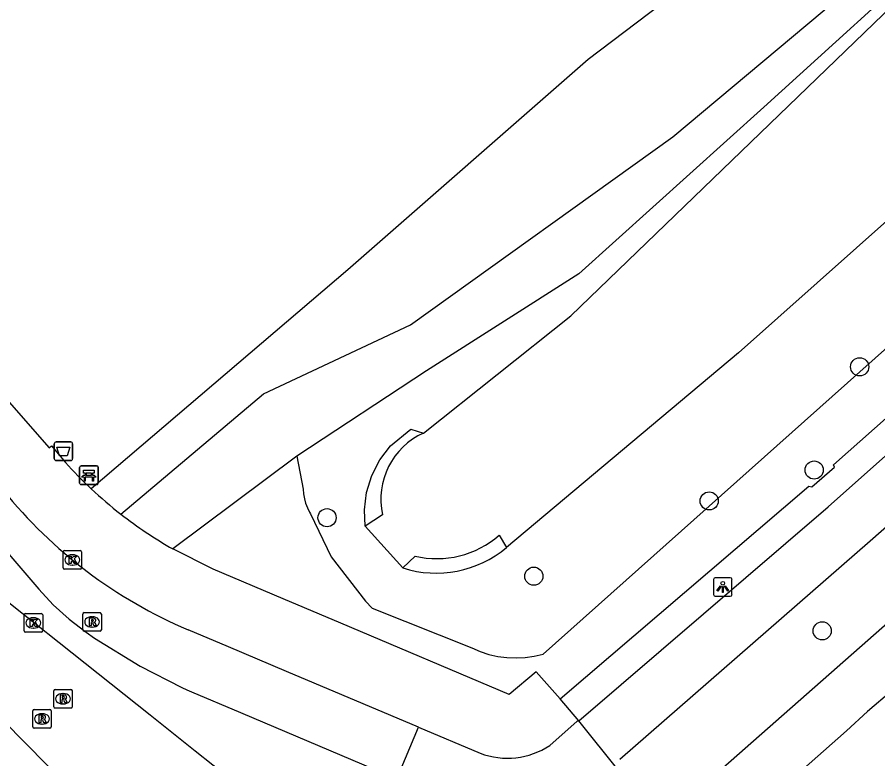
# Model space of a CAD drawing. Extents: x 157793 to 159380, y 380882 to 382313.
# Drawn here: x 158286.37 to 158332.75, y 381051.72 to 381091.66 of the extents above; entities that cross this region are included whole.
import ezdxf

# ---------------------------------------------------------------- set-up
doc = ezdxf.new("R2010")
doc.units = 0
for name, color, linetype in [('IMGEO_Afvalbak', 7, 'Continuous'), ('IMGEO_Bank', 7, 'Continuous'), ('IMGEO_Berm_groen', 7, 'Continuous'), ('IMGEO_Boom', 7, 'Continuous'), ('IMGEO_Fietspad_gesloten', 7, 'Continuous'), ('IMGEO_Fietspad_open', 7, 'Continuous'), ('IMGEO_Groenvoorziening', 7, 'Continuous'), ('IMGEO_Kolk', 7, 'Continuous'), ('IMGEO_Lichtpunt', 7, 'Continuous'), ('IMGEO_Muur', 7, 'Continuous'), ('IMGEO_Rijbaan_lokaal_gesloten', 7, 'Continuous'), ('IMGEO_Rijbaan_regionaal_gesloten', 7, 'Continuous'), ('IMGEO_Rioolput', 7, 'Continuous'), ('IMGEO_Voetpad_open', 7, 'Continuous'), ('IMGEO_Waterloop', 7, 'Continuous')]:
    doc.layers.add(name, color=color, linetype=linetype)

msp = doc.modelspace()

# ---------------------------------------------------------------- linework, layer by layer
at = {"layer": 'IMGEO_Afvalbak'}
for p, q in [((158288.364, 381067.885), (158288.364, 381068.685)), ((158288.364, 381068.685), (158288.364, 381067.885)), ((158288.464, 381068.785), (158289.254, 381068.785)), ((158289.254, 381068.785), (158288.464, 381068.785)), ((158289.354, 381068.685), (158289.354, 381067.885)), ((158289.354, 381067.885), (158289.354, 381068.685)), ((158289.254, 381067.785), (158288.464, 381067.785)), ((158288.464, 381067.785), (158289.254, 381067.785))]:
    msp.add_line(p, q, dxfattribs=at)
msp.add_lwpolyline([(158288.507, 381068.499), (158289.211, 381068.499), (158289.062, 381068.029), (158288.656, 381068.029), (158288.507, 381068.499)], dxfattribs=at)
for centre, start, end in [((158288.464, 381068.685), 90, 180), ((158288.464, 381068.685), 90, 180), ((158289.254, 381068.685), 0, 90), ((158289.254, 381068.685), 360, 90), ((158288.464, 381067.885), 180, 270), ((158288.464, 381067.885), 180, 270), ((158289.254, 381067.885), 270, 0), ((158289.254, 381067.885), 270, 0)]:
    msp.add_arc(centre, 0.1, start, end, dxfattribs=at)
at = {"layer": 'IMGEO_Bank'}
for p, q in [((158289.734, 381066.567), (158289.734, 381067.408)), ((158289.734, 381067.408), (158289.734, 381066.567)), ((158289.809, 381067.492), (158290.65, 381067.492)), ((158290.65, 381067.492), (158289.809, 381067.492)), ((158290.734, 381067.417), (158290.734, 381066.576)), ((158290.734, 381066.576), (158290.734, 381067.417)), ((158290.431, 381066.89), (158290.038, 381066.89)), ((158290.043, 381066.998), (158290.043, 381067.104)), ((158290.087, 381067.104), (158290.087, 381066.998)), ((158290.375, 381067.11), (158290.093, 381067.11)), ((158290.093, 381066.992), (158290.375, 381066.992)), ((158290.381, 381066.998), (158290.381, 381067.104)), ((158290.425, 381067.104), (158290.425, 381066.998)), ((158290.659, 381066.492), (158289.818, 381066.492)), ((158289.818, 381066.492), (158290.659, 381066.492))]:
    msp.add_line(p, q, dxfattribs=at)
for points in [[(158289.981, 381066.89), (158289.839, 381066.89), (158289.951, 381066.992), (158290.037, 381066.992)], [(158290.037, 381067.11), (158289.951, 381067.11), (158289.951, 381067.271), (158290.514, 381067.271), (158290.514, 381067.11), (158290.431, 381067.11)], [(158290.031, 381066.883), (158290.031, 381066.676), (158289.988, 381066.676), (158289.988, 381066.883)], [(158290.431, 381066.992), (158290.514, 381066.992), (158290.626, 381066.89), (158290.487, 381066.89)], [(158290.481, 381066.883), (158290.481, 381066.676), (158290.437, 381066.676), (158290.437, 381066.883)]]:
    msp.add_lwpolyline(points, dxfattribs=at)
for centre, radius, start, end in [((158289.812, 381067.414), 0.0779, 92.4484, 184.2845), ((158289.812, 381067.414), 0.0779, 92.4484, 184.2845), ((158290.656, 381067.414), 0.0779, 2.4484, 94.2845), ((158290.656, 381067.414), 0.0779, 2.4484, 94.2845), ((158289.981, 381066.883), 0.00671, 2.8957, 87.1043), ((158290.038, 381066.883), 0.00671, 92.8957, 177.1043), ((158290.036, 381067.103), 0.00671, 2.8957, 87.1043), ((158290.036, 381066.999), 0.00671, 272.8957, 357.1043), ((158290.093, 381067.103), 0.00671, 92.8957, 177.1043), ((158290.093, 381066.999), 0.00671, 182.8957, 267.1043), ((158290.375, 381067.103), 0.00671, 2.8957, 87.1043), ((158290.375, 381066.999), 0.00671, 272.8957, 357.1043), ((158290.432, 381067.103), 0.00671, 92.8957, 177.1043), ((158290.432, 381066.999), 0.00671, 182.8957, 267.1043), ((158290.43, 381066.883), 0.00671, 2.8957, 87.1043), ((158290.487, 381066.883), 0.00671, 92.8957, 177.1043), ((158289.812, 381066.57), 0.0779, 182.4484, 274.2845), ((158289.812, 381066.57), 0.0779, 182.4484, 274.2845), ((158290.656, 381066.57), 0.0779, 272.4484, 4.2845), ((158290.656, 381066.57), 0.0779, 272.4484, 4.2845)]:
    msp.add_arc(centre, radius, start, end, dxfattribs=at)
at = {"layer": 'IMGEO_Berm_groen'}
for points in [[(158301.445, 381068.021), (158301.775, 381066.239), (158301.799, 381065.982), (158301.847, 381065.728), (158301.917, 381065.479), (158302.009, 381065.238), (158302.122, 381065.005), (158302.178, 381064.907), (158303.291, 381062.598), (158305.147, 381060.212), (158305.508, 381059.836), (158310.87, 381057.685), (158311.325, 381057.492), (158311.794, 381057.341), (158312.276, 381057.232), (158312.765, 381057.167), (158313.258, 381057.146), (158313.752, 381057.169), (158314.241, 381057.236), (158314.726, 381057.347), (158351.843, 381090.425)], [(158301.445, 381068.021), (158294.763, 381063.017)]]:
    msp.add_lwpolyline(points, dxfattribs=at)
at = {"layer": 'IMGEO_Boom'}
for centre in [(158331.776, 381072.831), (158329.324, 381067.269), (158323.666, 381065.607), (158303.069, 381064.703), (158314.214, 381061.551), (158329.757, 381058.608)]:
    msp.add_circle(centre, 0.489, dxfattribs=at)
at = {"layer": 'IMGEO_Fietspad_gesloten'}
for points in [[(158379.595, 381102.364), (158376.361, 381100.005), (158361.313, 381088.456), (158359.259, 381086.798), (158352.372, 381080.995), (158344.906, 381074.465), (158332.342, 381063.431), (158318.856, 381051.682)], [(158258.907, 381094.432), (158260.628, 381092.307), (158262.144, 381090.416), (158287.541, 381060.862), (158288.317, 381060.009), (158289.166, 381059.23), (158290.082, 381058.529), (158290.543, 381058.222), (158292.996, 381056.702), (158295.248, 381055.556), (158295.507, 381055.438), (158295.768, 381055.322), (158298.397, 381054.206), (158306.826, 381050.629)], [(158316.646, 381053.763), (158330.087, 381065.282), (158347.227, 381080.527)], [(158307.995, 381053.412), (158300.886, 381056.42), (158297.751, 381057.747), (158295.579, 381058.666)], [(158306.826, 381050.629), (158307.995, 381053.412)], [(158318.814, 381051.041), (158316.646, 381053.763)]]:
    msp.add_lwpolyline(points, dxfattribs=at)
msp.add_arc((158305.647, 381082.38), 25.763, 218.9653, 246.9955, dxfattribs=at)
at = {"layer": 'IMGEO_Fietspad_open'}
for points in [[(158307.995, 381053.412), (158311.324, 381052.016)], [(158315.076, 381052.433), (158316.546, 381053.751), (158316.646, 381053.763)]]:
    msp.add_lwpolyline(points, dxfattribs=at)
msp.add_arc((158312.79, 381055.914), 4.165, 249.3929, 303.2909, dxfattribs=at)
at = {"layer": 'IMGEO_Groenvoorziening'}
for points in [[(158337.397, 381104.723), (158317.141, 381089.387), (158304.189, 381078.05), (158290.357, 381066.26)], [(158291.954, 381064.897), (158299.648, 381071.381), (158307.56, 381075.097), (158321.711, 381085.218), (158337.92, 381098.788)], [(158337.92, 381098.788), (158336.502, 381095.812), (158326.604, 381086.814), (158316.64, 381077.846), (158308.436, 381072.618), (158301.445, 381068.021)]]:
    msp.add_lwpolyline(points, dxfattribs=at)
at = {"layer": 'IMGEO_Kolk'}
for p, q in [((158288.841, 381062.005), (158288.841, 381062.857)), ((158288.916, 381062.931), (158289.768, 381062.931)), ((158289.329, 381062.711), (158289.354, 381062.711)), ((158289.842, 381062.857), (158289.842, 381062.005)), ((158289.768, 381061.931), (158288.916, 381061.931)), ((158289.352, 381062.151), (158289.327, 381062.151)), ((158286.742, 381058.611), (158286.742, 381059.463)), ((158286.817, 381059.537), (158287.669, 381059.537)), ((158287.743, 381059.463), (158287.743, 381058.611)), ((158287.23, 381059.317), (158287.255, 381059.317)), ((158287.669, 381058.537), (158286.817, 381058.537)), ((158287.253, 381058.757), (158287.228, 381058.757))]:
    msp.add_line(p, q, dxfattribs=at)
for points in [[(158288.841, 381062.005), (158288.841, 381062.857)], [(158288.916, 381062.931), (158289.768, 381062.931)], [(158289.842, 381062.857), (158289.842, 381062.005)], [(158289.162, 381062.631), (158289.285, 381062.631), (158289.285, 381062.48), (158289.415, 381062.631), (158289.579, 381062.631), (158289.433, 381062.48), (158289.586, 381062.231), (158289.434, 381062.231), (158289.349, 381062.395), (158289.285, 381062.328), (158289.285, 381062.231), (158289.162, 381062.231), (158289.162, 381062.631)], [(158289.768, 381061.931), (158288.916, 381061.931)], [(158286.742, 381058.611), (158286.742, 381059.463)], [(158286.817, 381059.537), (158287.669, 381059.537)], [(158287.743, 381059.463), (158287.743, 381058.611)], [(158287.063, 381059.237), (158287.186, 381059.237), (158287.186, 381059.086), (158287.316, 381059.237), (158287.48, 381059.237), (158287.334, 381059.086), (158287.487, 381058.837), (158287.335, 381058.837), (158287.25, 381059.001), (158287.186, 381058.934), (158287.186, 381058.837), (158287.063, 381058.837), (158287.063, 381059.237)], [(158287.669, 381058.537), (158286.817, 381058.537)]]:
    msp.add_lwpolyline(points, dxfattribs=at)
for centre, start, end in [((158288.918, 381062.855), 91.552, 178.448), ((158288.918, 381062.855), 91.552, 178.448), ((158289.766, 381062.855), 1.552, 88.448), ((158289.766, 381062.855), 1.552, 88.448), ((158288.918, 381062.007), 181.552, 268.448), ((158288.918, 381062.007), 181.552, 268.448), ((158289.766, 381062.007), 271.552, 358.448), ((158289.766, 381062.007), 271.552, 358.448), ((158286.819, 381059.461), 91.552, 178.448), ((158286.819, 381059.461), 91.552, 178.448), ((158287.667, 381059.461), 1.552, 88.448), ((158287.667, 381059.461), 1.552, 88.448), ((158286.819, 381058.613), 181.552, 268.448), ((158286.819, 381058.613), 181.552, 268.448), ((158287.667, 381058.613), 271.552, 358.448), ((158287.667, 381058.613), 271.552, 358.448)]:
    msp.add_arc(centre, 0.0765, start, end, dxfattribs=at)
for centre, major_axis, ratio, start_param, end_param in [((158289.328, 381062.431), (-0.387, 0.002), 0.722429, 4.712389, 7.853982), ((158289.353, 381062.431), (-0.39, 0.002), 0.717154, 1.570796, 4.712389), ((158287.229, 381059.037), (-0.387, 0.002), 0.722429, 4.712389, 7.853982), ((158287.254, 381059.037), (-0.39, 0.002), 0.717154, 1.570796, 4.712389)]:
    msp.add_ellipse(centre, major_axis=major_axis, ratio=ratio, start_param=start_param, end_param=end_param, dxfattribs=at)
at = {"layer": 'IMGEO_Lichtpunt'}
for p, q in [((158323.899, 381061.372), (158323.899, 381060.565)), ((158323.899, 381061.372), (158323.899, 381060.565)), ((158324.801, 381061.467), (158323.993, 381061.467)), ((158324.801, 381061.467), (158323.993, 381061.467)), ((158324.895, 381060.565), (158324.895, 381061.372)), ((158324.895, 381060.565), (158324.895, 381061.372)), ((158323.993, 381060.471), (158324.801, 381060.471)), ((158323.993, 381060.471), (158324.801, 381060.471))]:
    msp.add_line(p, q, dxfattribs=at)
for points in [[(158324.273, 381061.036), (158324.312, 381061.008), (158324.124, 381060.746), (158324.086, 381060.773), (158324.273, 381061.036)], [(158324.375, 381060.988), (158324.422, 381060.988), (158324.422, 381060.666), (158324.375, 381060.666), (158324.375, 381060.988)], [(158324.485, 381061.008), (158324.523, 381061.035), (158324.71, 381060.773), (158324.671, 381060.745), (158324.485, 381061.008)]]:
    msp.add_lwpolyline(points, dxfattribs=at)
msp.add_circle((158324.398, 381061.17), 0.0994, dxfattribs=at)
for centre, start, end in [((158323.993, 381061.372), 90, 180), ((158323.993, 381061.372), 90, 180), ((158324.801, 381061.372), 0, 90), ((158324.801, 381061.372), 0, 90), ((158323.993, 381060.565), 180, 270), ((158323.993, 381060.565), 180, 270), ((158324.801, 381060.565), 270, 0), ((158324.801, 381060.565), 270, 360)]:
    msp.add_arc(centre, 0.0946, start, end, dxfattribs=at)
at = {"layer": 'IMGEO_Muur'}
for points in [[(158305.126, 381064.246), (158305.081, 381065.128), (158305.196, 381066.069), (158305.476, 381066.975), (158305.913, 381067.816), (158306.493, 381068.566), (158307.589, 381069.469), (158308.269, 381069.264)], [(158306.057, 381064.864), (158305.126, 381064.246)], [(158312.35, 381063.756), (158312.744, 381063.09)], [(158307.152, 381061.995), (158307.81, 381062.631)]]:
    msp.add_lwpolyline(points, dxfattribs=at)
for centre, radius, start, end in [((158309.897, 381065.689), 3.928, 114.4909, 192.1292), ((158308.977, 381067.644), 5.147, 256.8945, 310.9403), ((158308.948, 381067.648), 5.931, 252.3719, 309.7865)]:
    msp.add_arc(centre, radius, start, end, dxfattribs=at)
at = {"layer": 'IMGEO_Rijbaan_lokaal_gesloten'}
for points in [[(158293.598, 381045.7), (158291.285, 381048.042), (158289.142, 381050.211), (158274.018, 381065.522), (158271.965, 381067.71), (158269.932, 381069.936), (158256.587, 381085.506)], [(158302.623, 381046.848), (158295.969, 381052.129), (158293.538, 381054.058), (158282.398, 381062.9), (158277.095, 381067.493), (158276.955, 381067.621), (158276.82, 381067.751)]]:
    msp.add_lwpolyline(points, dxfattribs=at)
at = {"layer": 'IMGEO_Rijbaan_regionaal_gesloten'}
for points in [[(158321.104, 381048.323), (158336.733, 381062.067), (158352.185, 381075.698)], [(158333.502, 381055.38), (158332.202, 381054.258), (158331.061, 381053.223), (158323.012, 381046.104)]]:
    msp.add_lwpolyline(points, dxfattribs=at)
at = {"layer": 'IMGEO_Rioolput'}
for p, q in [((158289.906, 381058.663), (158289.906, 381059.515)), ((158289.981, 381059.589), (158290.833, 381059.589)), ((158290.907, 381059.515), (158290.907, 381058.663)), ((158290.394, 381059.369), (158290.419, 381059.369)), ((158290.833, 381058.589), (158289.981, 381058.589)), ((158290.417, 381058.809), (158290.392, 381058.809)), ((158288.34, 381054.522), (158288.34, 381055.374)), ((158288.415, 381055.448), (158289.267, 381055.448)), ((158288.828, 381055.228), (158288.853, 381055.228)), ((158289.341, 381055.374), (158289.341, 381054.522)), ((158287.281, 381054.366), (158288.133, 381054.366)), ((158289.267, 381054.448), (158288.415, 381054.448)), ((158288.851, 381054.668), (158288.826, 381054.668)), ((158287.206, 381053.44), (158287.206, 381054.292)), ((158287.694, 381054.146), (158287.719, 381054.146)), ((158288.207, 381054.292), (158288.207, 381053.44)), ((158287.717, 381053.586), (158287.692, 381053.586)), ((158288.133, 381053.366), (158287.281, 381053.366))]:
    msp.add_line(p, q, dxfattribs=at)
for points in [[(158289.906, 381058.663), (158289.906, 381059.515)], [(158289.981, 381059.589), (158290.833, 381059.589)], [(158290.907, 381059.515), (158290.907, 381058.663)], [(158290.495, 381059.287), (158290.243, 381059.289), (158290.243, 381058.889)], [(158290.243, 381058.889), (158290.367, 381058.889), (158290.367, 381059.051), (158290.378, 381059.051)], [(158290.421, 381059.208), (158290.367, 381059.208), (158290.367, 381059.127)], [(158290.367, 381059.127), (158290.419, 381059.127)], [(158290.425, 381059.022), (158290.496, 381058.889), (158290.636, 381058.889), (158290.571, 381059.015)], [(158290.833, 381058.589), (158289.981, 381058.589)], [(158288.34, 381054.522), (158288.34, 381055.374)], [(158288.415, 381055.448), (158289.267, 381055.448)], [(158289.341, 381055.374), (158289.341, 381054.522)], [(158288.929, 381055.146), (158288.677, 381055.148), (158288.677, 381054.748)], [(158288.677, 381054.748), (158288.801, 381054.748), (158288.801, 381054.91), (158288.812, 381054.91)], [(158288.855, 381055.067), (158288.801, 381055.067), (158288.801, 381054.986)], [(158288.801, 381054.986), (158288.853, 381054.986)], [(158288.859, 381054.881), (158288.93, 381054.748), (158289.07, 381054.748), (158289.005, 381054.874)], [(158287.281, 381054.366), (158288.133, 381054.366)], [(158289.267, 381054.448), (158288.415, 381054.448)], [(158287.206, 381053.44), (158287.206, 381054.292)], [(158287.795, 381054.064), (158287.543, 381054.066), (158287.543, 381053.666)], [(158287.721, 381053.985), (158287.667, 381053.985), (158287.667, 381053.904)], [(158287.667, 381053.904), (158287.719, 381053.904)], [(158288.207, 381054.292), (158288.207, 381053.44)], [(158287.543, 381053.666), (158287.667, 381053.666), (158287.667, 381053.828), (158287.678, 381053.828)], [(158287.725, 381053.799), (158287.796, 381053.666), (158287.936, 381053.666), (158287.871, 381053.792)], [(158288.133, 381053.366), (158287.281, 381053.366)]]:
    msp.add_lwpolyline(points, dxfattribs=at)
for centre, radius, start, end in [((158289.983, 381059.513), 0.0765, 91.552, 178.448), ((158289.983, 381059.513), 0.0765, 91.552, 178.448), ((158290.831, 381059.513), 0.0765, 1.552, 88.448), ((158290.831, 381059.513), 0.0765, 1.552, 88.448), ((158290.377, 381058.998), 0.0533, 26.0293, 88.6989), ((158290.403, 381059.316), 0.19, 274.7715, 282.9687), ((158290.427, 381059.112), 0.0964, 77.0061, 93.1865), ((158290.441, 381059.169), 0.0378, 276.6634, 79.6772), ((158290.494, 381059.177), 0.109, 350.3612, 89.416), ((158290.492, 381059.177), 0.112, 277.5842, 350.9817), ((158290.476, 381058.962), 0.108, 29.5134, 73.7905), ((158289.983, 381058.665), 0.0765, 181.552, 268.448), ((158289.983, 381058.665), 0.0765, 181.552, 268.448), ((158290.831, 381058.665), 0.0765, 271.552, 358.448), ((158290.831, 381058.665), 0.0765, 271.552, 358.448), ((158288.417, 381055.372), 0.0765, 91.552, 178.448), ((158288.417, 381055.372), 0.0765, 91.552, 178.448), ((158289.265, 381055.372), 0.0765, 1.552, 88.448), ((158289.265, 381055.372), 0.0765, 1.552, 88.448), ((158288.811, 381054.857), 0.0533, 26.0293, 88.6989), ((158288.837, 381055.175), 0.19, 274.7715, 282.9687), ((158288.861, 381054.971), 0.0964, 77.0061, 93.1865), ((158288.875, 381055.028), 0.0378, 276.6634, 79.6772), ((158288.928, 381055.036), 0.109, 350.3612, 89.416), ((158288.926, 381055.036), 0.112, 277.5842, 350.9817), ((158288.91, 381054.821), 0.108, 29.5134, 73.7905), ((158287.283, 381054.29), 0.0765, 91.552, 178.448), ((158287.283, 381054.29), 0.0765, 91.552, 178.448), ((158288.131, 381054.29), 0.0765, 1.552, 88.448), ((158288.131, 381054.29), 0.0765, 1.552, 88.448), ((158288.417, 381054.524), 0.0765, 181.552, 268.448), ((158288.417, 381054.524), 0.0765, 181.552, 268.448), ((158289.265, 381054.524), 0.0765, 271.552, 358.448), ((158289.265, 381054.524), 0.0765, 271.552, 358.448), ((158287.703, 381054.093), 0.19, 274.7715, 282.9687), ((158287.727, 381053.889), 0.0964, 77.0061, 93.1865), ((158287.741, 381053.946), 0.0378, 276.6634, 79.6772), ((158287.794, 381053.954), 0.109, 350.3612, 89.416), ((158287.792, 381053.954), 0.112, 277.5842, 350.9817), ((158287.776, 381053.739), 0.108, 29.5134, 73.7905), ((158287.283, 381053.442), 0.0765, 181.552, 268.448), ((158287.283, 381053.442), 0.0765, 181.552, 268.448), ((158287.677, 381053.775), 0.0533, 26.0293, 88.6989), ((158288.131, 381053.442), 0.0765, 271.552, 358.448), ((158288.131, 381053.442), 0.0765, 271.552, 358.448)]:
    msp.add_arc(centre, radius, start, end, dxfattribs=at)
for centre, major_axis, ratio, start_param, end_param in [((158290.393, 381059.089), (-0.387, 0.002), 0.722429, 4.712389, 7.853982), ((158290.418, 381059.089), (-0.39, 0.002), 0.717154, 1.570796, 4.712389), ((158288.827, 381054.948), (-0.387, 0.002), 0.722429, 4.712389, 7.853982), ((158288.852, 381054.948), (-0.39, 0.002), 0.717154, 1.570796, 4.712389), ((158287.693, 381053.866), (-0.387, 0.002), 0.722429, 4.712389, 7.853982), ((158287.718, 381053.866), (-0.39, 0.002), 0.717154, 1.570796, 4.712389)]:
    msp.add_ellipse(centre, major_axis=major_axis, ratio=ratio, start_param=start_param, end_param=end_param, dxfattribs=at)
at = {"layer": 'IMGEO_Voetpad_open'}
for points in [[(158265.945, 381093.759), (158288.099, 381068.469), (158288.21, 381068.571), (158288.964, 381067.677)], [(158315.638, 381054.945), (158329.042, 381066.405), (158329.207, 381066.361), (158330.427, 381067.428), (158330.365, 381067.548), (158346.147, 381081.53)], [(158315.638, 381054.945), (158314.345, 381056.392), (158312.892, 381055.186), (158303.81, 381059.023), (158300.705, 381060.334), (158296.939, 381061.925), (158294.763, 381063.017)], [(158316.646, 381053.763), (158315.638, 381054.945)]]:
    msp.add_lwpolyline(points, dxfattribs=at)
for centre, radius, start, end in [((158306.817, 381083.835), 24.079, 222.1459, 226.8754), ((158306.452, 381083.501), 23.586, 226.9691, 232.071), ((158306.242, 381083.207), 23.225, 232.0335, 240.3795)]:
    msp.add_arc(centre, radius, start, end, dxfattribs=at)
at = {"layer": 'IMGEO_Waterloop'}
for points in [[(158352.698, 381098.748), (158341.822, 381089.09), (158342.206, 381088.668), (158325.239, 381073.591), (158312.744, 381063.09)], [(158308.269, 381069.264), (158316.209, 381075.576), (158336.619, 381095.272)], [(158307.152, 381061.995), (158305.126, 381064.246)]]:
    msp.add_lwpolyline(points, dxfattribs=at)

doc.saveas('drawing.dxf')
